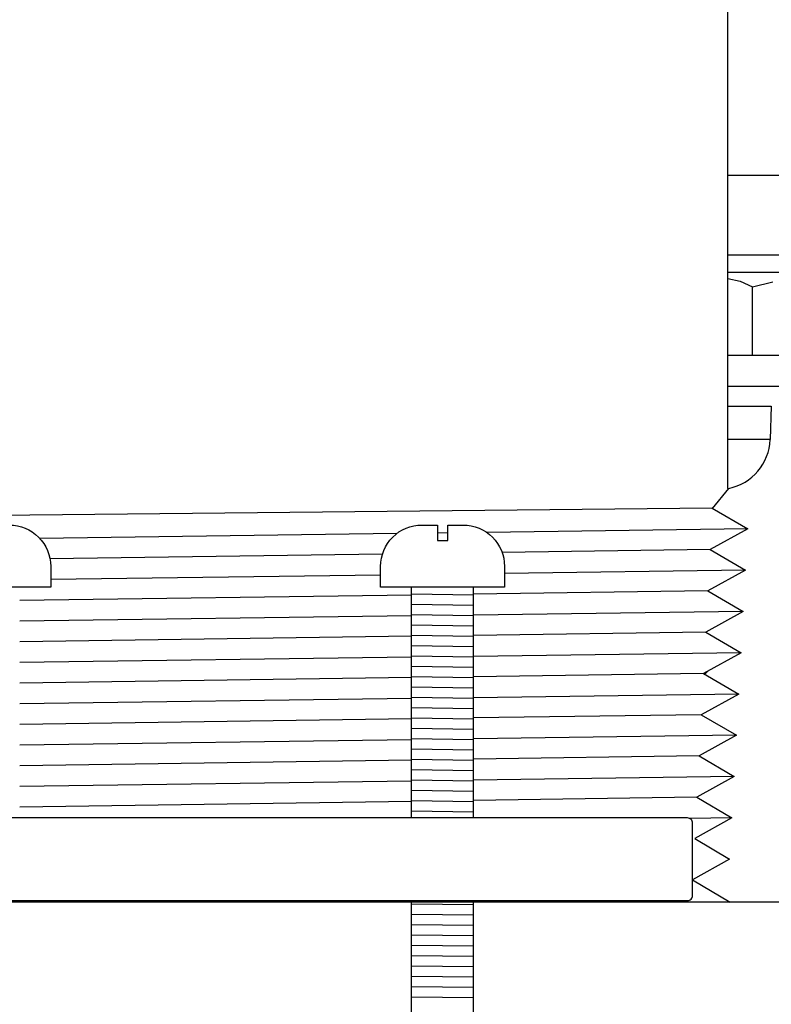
# Model space of a CAD drawing. Extents: x -169 to 6736, y -208 to 3022.
# Tile 265 of 656: x 1601.03 to 1603.3, y 971.31 to 974.29. Entities that reach past the tile are written whole.
import ezdxf

# ---------------------------------------------------------------- set-up
doc = ezdxf.new("R2010")
doc.units = 0
doc.header["$MEASUREMENT"] = 0
doc.header["$PDSIZE"] = 1
doc.layers.get('DEFPOINTS').update_dxf_attribs({"linetype": 'CONTINUOUS'})
for name, color, linetype in [('DIM', 3, 'CONTINUOUS'), ('GALV-4', 4, 'CONTINUOUS'), ('JACK-SCREW', 2, 'CONTINUOUS'), ('SPILL-BUCKET', 1, 'CONTINUOUS')]:
    doc.layers.add(name, color=color, linetype=linetype)
doc.styles.add('SIMPLEX', font='simplex')
doc.dimstyles.new('DIM64', dxfattribs={"dimscale": 64, "dimtxt": 0.09375, "dimasz": 0.09375, "dimexe": 0.0625, "dimexo": 0.0625, "dimgap": 0.046875, "dimtad": 1, "dimdec": 4, "dimzin": 3, "dimdsep": 46, "dimlunit": 4, "dimtxsty": 'SIMPLEX', "dimcen": 0, "dimclrd": 256, "dimclre": 256, "dimclrt": 256, "dimadec": 0, "dimazin": 0, "dimtfac": 1, "dimtdec": 4, "dimtmove": 0, "dimatfit": 3, "dimfxl": 1, "dimfrac": 2, "dimtolj": 1, "dimtzin": 0, "dimarcsym": 0})

# ---------------------------------------------------------------- blocks, each defined once
blk = doc.blocks.new('*D109')
at = {"layer": 'DEFPOINTS', "color": 0, "transparency": 16777216}
for p in [(1368.5861, 978.296), (2031.8114, 978.0147), (1368.5861, 700.5233)]:
    blk.add_point(p, dxfattribs=at)
at = {"layer": 'DIM', "lineweight": -2, "transparency": 16777216}
for p, q in [((1368.5861, 974.296), (1368.5861, 696.5233)), ((2031.8114, 974.0147), (2031.8114, 696.5233)), ((2025.8114, 700.5233), (1374.5861, 700.5233))]:
    blk.add_line(p, q, dxfattribs=at)
at = {"layer": 'DIM', "transparency": 16777216}
for points in [[(1374.5861, 701.5233), (1374.5861, 699.5233), (1368.5861, 700.5233)], [(2025.8114, 701.5233), (2025.8114, 699.5233), (2031.8114, 700.5233)]]:
    blk.add_solid(points, dxfattribs=at)
at = {"layer": 'DIM', "transparency": 16777216, "insert": (1700.1988, 708.0947), "char_height": 6, "attachment_point": 5, "style": 'SIMPLEX'}
blk.add_mtext('\\A1;55\'-3 1/4" (F.V. TANK SLAB)', dxfattribs=at)

msp = doc.modelspace()

# ---------------------------------------------------------------- linework, layer by layer
at = {"layer": 'GALV-4', "linetype": 'Continuous'}
for p, q in [((1603.17145, 974.36946), (1603.17145, 972.86965)), ((1603.12556, 972.80926), (1603.17497, 972.86965)), ((1603.12495, 972.80962), (1603.23251, 972.74716)), ((1603.23251, 972.74716), (1603.11832, 972.6847)), ((1603.11832, 972.6847), (1603.22588, 972.62225)), ((1603.22588, 972.62225), (1603.1117, 972.55979)), ((1603.1117, 972.55979), (1603.21893, 972.49733)), ((1603.21893, 972.49733), (1603.10508, 972.43487)), ((1603.10508, 972.43487), (1603.21197, 972.37242)), ((1603.21197, 972.37242), (1603.09846, 972.30996)), ((1603.11118, 972.31696), (1603.10206, 972.30784)), ((1603.09846, 972.30996), (1603.20501, 972.2475)), ((1603.20501, 972.2475), (1603.09183, 972.18504)), ((1603.09183, 972.18504), (1603.19805, 972.12259)), ((1603.19805, 972.12259), (1603.08521, 972.06013)), ((1603.08521, 972.06013), (1603.1911, 971.99767)), ((1603.1911, 971.99767), (1603.07859, 971.93522)), ((1603.07859, 971.93522), (1603.18414, 971.87276)), ((1603.18414, 971.87276), (1603.07196, 971.8103)), ((1603.07196, 971.8103), (1603.17718, 971.74784)), ((1603.17718, 971.74784), (1603.06534, 971.68539)), ((1603.06534, 971.68539), (1603.1795, 971.61741)), ((1603.1795, 971.61741), (1598.79075, 971.61741))]:
    msp.add_line(p, q, dxfattribs=at)
at = {"layer": 'GALV-4', "color": 7, "linetype": 'Continuous'}
for p, q in [((1603.12495, 972.80962), (1598.75306, 972.7656)), ((1602.17001, 972.73279), (1601.09023, 972.71819)), ((1602.32445, 972.73488), (1602.2932, 972.73446)), ((1603.23251, 972.74716), (1602.4426, 972.73648)), ((1603.11832, 972.6847), (1602.48907, 972.67575)), ((1602.12687, 972.6706), (1601.12098, 972.65629)), ((1603.22588, 972.62225), (1602.49632, 972.61235)), ((1602.12132, 972.60727), (1601.12302, 972.59373)), ((1603.1117, 972.55979), (1602.40257, 972.54967)), ((1602.21507, 972.54699), (1601.02927, 972.53007)), ((1603.21893, 972.49733), (1602.40257, 972.48623)), ((1602.21507, 972.48368), (1601.02927, 972.46755)), ((1603.10508, 972.43487), (1602.40257, 972.42482)), ((1602.21507, 972.42214), (1601.02927, 972.40516)), ((1602.21507, 972.35881), (1601.02927, 972.34264)), ((1603.21197, 972.37242), (1602.40257, 972.36137)), ((1602.21507, 972.29728), (1601.02927, 972.28025)), ((1603.09846, 972.30996), (1602.40257, 972.29997)), ((1602.21507, 972.23395), (1601.02927, 972.21773)), ((1603.20501, 972.2475), (1602.40257, 972.23652)), ((1602.21507, 972.17242), (1601.02927, 972.15534)), ((1603.09183, 972.18504), (1602.40257, 972.17512)), ((1602.21507, 972.10909), (1601.02927, 972.09282)), ((1603.19805, 972.12259), (1602.40257, 972.11167)), ((1602.21507, 972.04756), (1601.02927, 972.03043)), ((1603.08521, 972.06013), (1602.40257, 972.05027)), ((1603.1911, 971.99767), (1602.40257, 971.98682)), ((1602.21507, 971.98423), (1601.02927, 971.96791)), ((1603.07859, 971.93522), (1602.40257, 971.92542)), ((1602.21507, 971.92271), (1601.02927, 971.90553)), ((1603.18414, 971.87276), (1603.05669, 971.871))]:
    msp.add_line(p, q, dxfattribs=at)
at = {"layer": 'JACK-SCREW'}
for p, q in [((1602.21507, 971.87265), (1602.21507, 972.57129)), ((1602.40257, 971.87265), (1602.40257, 972.57129)), ((1602.21507, 971.19569), (1602.21507, 971.62265)), ((1602.40257, 970.57129), (1602.40257, 971.62265))]:
    msp.add_line(p, q, dxfattribs=at)
for points in [[(1601.12302, 972.63379), (1601.12302, 972.57129), (1600.74802, 972.57129), (1600.74802, 972.63379, -0.4142136), (1600.87302, 972.75879), (1600.9199, 972.75879), (1600.9199, 972.71192), (1600.95115, 972.71192), (1600.95115, 972.75879), (1600.99802, 972.75879, -0.4142136)], [(1602.49632, 972.63379), (1602.49632, 972.57129), (1602.12132, 972.57129), (1602.12132, 972.63379, -0.4142136), (1602.24632, 972.75879), (1602.2932, 972.75879), (1602.2932, 972.71192), (1602.32445, 972.71192), (1602.32445, 972.75879), (1602.37132, 972.75879, -0.4142136)]]:
    msp.add_lwpolyline(points, format="xyb", close=True, dxfattribs=at)
at = {"layer": 'JACK-SCREW', "color": 2, "linetype": 'Continuous'}
msp.add_lwpolyline([(1603.06534, 971.63827), (1603.06534, 971.85702, 0.4142136), (1603.04972, 971.87265), (1598.82133, 971.87265, 0.4142136), (1598.8057, 971.85702), (1598.8057, 971.63827, 0.4142136), (1598.82133, 971.62265), (1603.04972, 971.62265, 0.4142136)], format="xyb", close=True, dxfattribs=at)
at = {"layer": 'SPILL-BUCKET', "color": 7, "linetype": 'Continuous'}
for p, q in [((1603.17145, 973.81724), (1603.99416, 973.81724)), ((1603.17145, 973.57613), (1603.99538, 973.57613)), ((1603.17145, 973.11856), (1603.30363, 973.11856)), ((1603.30009, 973.01725), (1603.17145, 973.01725)), ((1602.21507, 972.55054), (1602.40257, 972.54787)), ((1602.21507, 972.51929), (1602.40257, 972.51662)), ((1602.21507, 972.48803), (1602.40257, 972.48537)), ((1602.21507, 972.45678), (1602.40257, 972.45411)), ((1602.21507, 972.42553), (1602.40257, 972.42286)), ((1602.21507, 972.39427), (1602.40257, 972.39161)), ((1602.21507, 972.36302), (1602.40257, 972.36035)), ((1602.21507, 972.33177), (1602.40257, 972.3291)), ((1602.21507, 972.30051), (1602.40257, 972.29785)), ((1602.21507, 972.26926), (1602.40257, 972.26659)), ((1602.21507, 972.23801), (1602.40257, 972.23534)), ((1602.21507, 972.20675), (1602.40257, 972.20409)), ((1602.21507, 972.1755), (1602.40257, 972.17283)), ((1602.21507, 972.14425), (1602.40257, 972.14158)), ((1602.21507, 972.113), (1602.40257, 972.11033)), ((1602.21507, 972.08174), (1602.40257, 972.07907)), ((1602.21507, 972.05049), (1602.40257, 972.04782)), ((1602.21507, 972.01924), (1602.40257, 972.01657)), ((1602.21507, 971.98798), (1602.40257, 971.98532)), ((1602.21507, 971.95673), (1602.40257, 971.95406)), ((1602.21507, 971.92548), (1602.40257, 971.92281)), ((1602.21507, 971.89422), (1602.40257, 971.89156)), ((1602.21507, 971.61294), (1602.40257, 971.61028)), ((1602.21507, 971.58169), (1602.40257, 971.57902)), ((1602.21507, 971.55044), (1602.40257, 971.54777)), ((1602.21507, 971.51919), (1602.40257, 971.51652)), ((1602.21507, 971.48793), (1602.40257, 971.48526)), ((1602.21507, 971.45668), (1602.40257, 971.45401)), ((1602.21507, 971.42543), (1602.40257, 971.42276)), ((1602.21507, 971.39417), (1602.40257, 971.39151)), ((1602.21507, 971.36292), (1602.40257, 971.36025)), ((1602.21507, 971.33167), (1602.40257, 971.329))]:
    msp.add_line(p, q, dxfattribs=at)
at = {"layer": 'SPILL-BUCKET', "linetype": 'Continuous'}
for p, q in [((1603.65923, 973.5226), (1603.17145, 973.5226)), ((1603.17145, 973.5044), (1603.17176, 973.50444)), ((1603.17176, 973.50444), (1603.20951, 973.49697)), ((1603.20951, 973.49697), (1603.24713, 973.47947)), ((1603.24713, 973.47947), (1603.3081, 973.49436)), ((1603.24713, 973.27277), (1603.24713, 973.47947)), ((1603.17145, 973.27277), (1603.75067, 973.27277)), ((1603.17145, 973.17884), (1603.3601, 973.17884)), ((1603.30363, 973.11856), (1603.3001, 973.01725)), ((1603.17145, 972.86965), (1603.17497, 972.86965)), ((1603.3508, 971.61741), (1603.1795, 971.61741))]:
    msp.add_line(p, q, dxfattribs=at)
msp.add_arc((1603.14405, 973.0227), 0.15614, 281.42273, 358, dxfattribs=at)

# ---------------------------------------------------------------- dimensions: what is measured, and where the dimension line sits
at = {"layer": 'DIM'}
dim = msp.add_linear_dim(base=(1368.58612, 700.52328), p1=(2031.81144, 978.01471), p2=(1368.58612, 978.29596), angle=180, text='<> (F.V. TANK SLAB)', dimstyle='DIM64', dxfattribs=at)
dim.commit()
dim.dimension.update_dxf_attribs({"geometry": '*D109', "text_midpoint": (1700.19878, 708.09471)})

doc.saveas('drawing.dxf')
